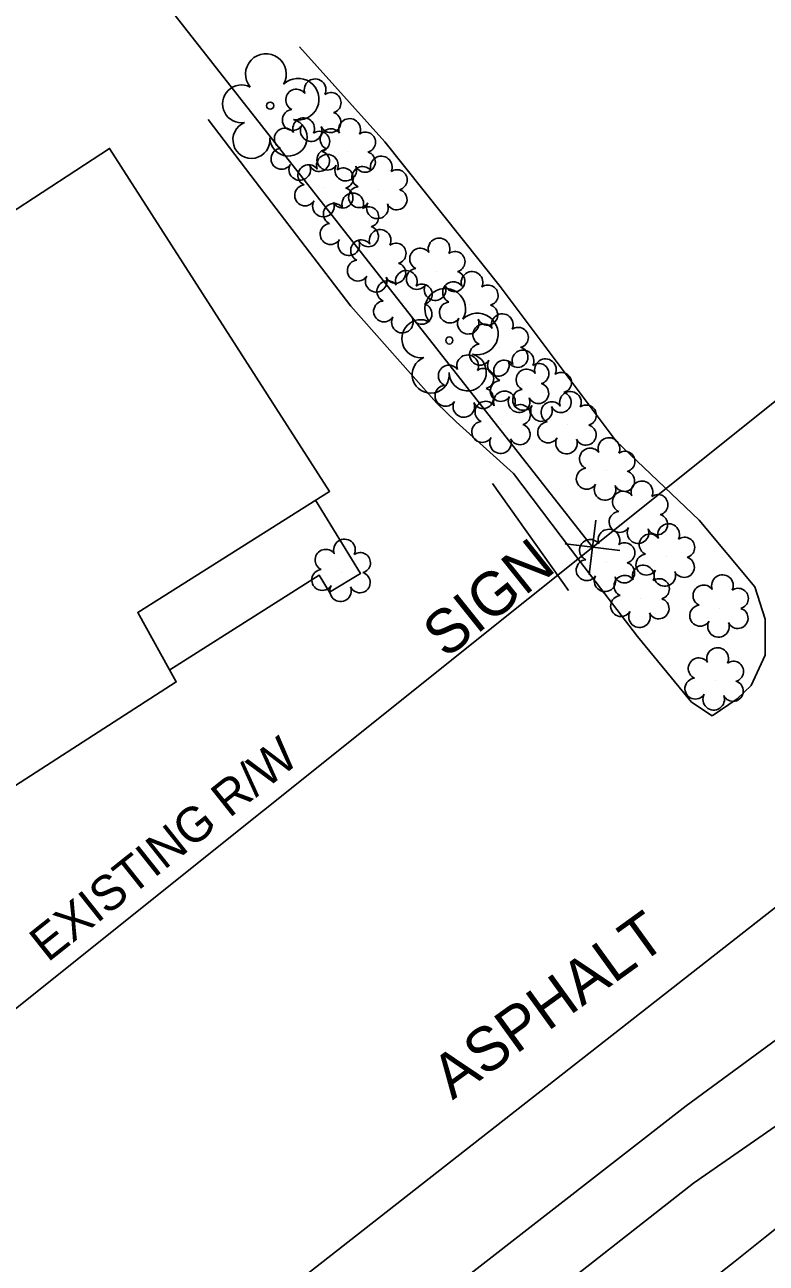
# Model space of a CAD drawing. Extents: x 472260 to 482161, y 489063 to 507124.
# Drawn here: x 473829.2 to 473896.9, y 506480.6 to 506593.6 of the extents above; entities that cross this region are included whole.
import ezdxf

# ---------------------------------------------------------------- set-up
doc = ezdxf.new("R2010")
doc.units = 0
for name, color, linetype in [('Exist Roads Change in Surface', 7, 'Continuous'), ('Exist Roads EOP Other Cogo Point CELL', 7, 'Continuous'), ('Exist Structure Minor Drop Inlet Cogo Elevation', 7, 'Continuous'), ('Exist Structure Minor Drop Inlet Cogo Number', 7, 'Continuous'), ('Exist Structure Minor Pipes CMP 15 Inch Cogo Point CELL', 7, 'Continuous'), ('Exist Structure Minor Pipes CMP 66 Inch Cogo Point CELL', 7, 'Continuous'), ('Exist Utilities Water Meter CELL', 7, 'Continuous'), ('Prop Drainage Structure Drop Inlet Grate 2 Wide Slots and Flat Grates 840 20 Label', 7, 'Continuous'), ('Prop Drainage Structure Pipe CSP 60in Label', 7, 'Continuous'), ('Prop Drainage Structure Pipe Plug CELL', 7, 'Continuous'), ('Prop Drainage Structure Pipe RCP 42in Class III', 7, 'Continuous'), ('Prop Drainage Structure Pipe Stub Out CELL', 7, 'Continuous'), ('Prop Earthen Structure Ditch Flow Line', 7, 'Continuous'), ('Prop Erosion Rip Rap Pad at Outlet CELL', 7, 'Continuous'), ('Prop SS Fill Line', 7, 'Continuous')]:
    doc.layers.add(name, color=color, linetype=linetype)

msp = doc.modelspace()

# ---------------------------------------------------------------- linework, layer by layer
at = {"layer": 'Exist Roads EOP Other Cogo Point CELL'}
msp.add_line((473881.05, 506545.94), (473881.05, 506545.94), dxfattribs=at)
msp.add_lwpolyline([(473883.53, 506545.64), (473878.57, 506546.24), (473881.05, 506545.94), (473880.75, 506543.46), (473881.35, 506548.42)], dxfattribs=at)
at = {"layer": 'Exist Structure Minor Drop Inlet Cogo Elevation'}
msp.add_line((473597.61, 506319.33), (474009.74, 506648.83), dxfattribs=at)
at = {"layer": 'Exist Structure Minor Drop Inlet Cogo Number'}
msp.add_line((473771.3, 506685.78), (473881.05, 506545.94), dxfattribs=at)
at = {"layer": 'Exist Structure Minor Pipes CMP 66 Inch Cogo Point CELL'}
msp.add_lwpolyline([(473291.57, 506003.48), (473299.28, 506009.56), (473329.68, 506034.13), (473363.16, 506059.9), (473410.95, 506096.23), (473447.52, 506126.09), (473473.05, 506148.4), (473498.67, 506169.29), (473538.04, 506201.18), (473561.81, 506220.61), (473582.01, 506239.17), (473604.08, 506258.77), (473627.35, 506278.12), (473653.09, 506297.75), (473686.55, 506324.8), (473716.52, 506349.38), (473754.2, 506376.82), (473799.8, 506413.99), (473836.58, 506444.93), (473862.47, 506466.1), (473890.26, 506487.89), (473919.28, 506508.04), (473949.91, 506529.66), (473970.1, 506544.24)], dxfattribs=at)
at = {"layer": 'Exist Utilities Water Meter CELL'}
msp.add_line((473765.11, 506409.23), (474081.79, 506657.22), dxfattribs=at)
at = {"layer": 'Prop Drainage Structure Drop Inlet Grate 2 Wide Slots and Flat Grates 840 20 Label'}
for p, q in [((473851.63, 506586.24), (473851.63, 506586.24)), ((473867.98, 506564.81), (473867.98, 506564.81))]:
    msp.add_line(p, q, dxfattribs=at)
for centre in [(473851.63, 506586.24), (473867.98, 506564.81)]:
    msp.add_circle(centre, 0.326, dxfattribs=at)
for centre, radius, start, end in [((473851.24, 506589.12), 1.86, 330.1651, 219.7134), ((473854.18, 506586.83), 1.9, 257.1011, 134.1999), ((473849.02, 506586.4), 1.73, 62.6636, 279.3457), ((473853.3, 506583.34), 1.7, 181.2822, 74.56), ((473849.92, 506583.12), 1.69, 111.5671, 6.231), ((473867.6, 506567.69), 1.86, 330.1651, 219.7134), ((473870.53, 506565.4), 1.9, 257.1011, 134.1999), ((473865.37, 506564.97), 1.73, 62.6636, 279.3457), ((473869.65, 506561.91), 1.7, 181.2822, 74.56), ((473866.28, 506561.69), 1.69, 111.5671, 6.231)]:
    msp.add_arc(centre, radius, start, end, dxfattribs=at)
at = {"layer": 'Prop Drainage Structure Pipe CSP 60in Label'}
msp.add_lwpolyline([(473678.43, 506334.01), (473709.42, 506358.76), (473746.11, 506386.1), (473792.98, 506423.04), (473830.53, 506451.43), (473856.24, 506469.01), (473889.58, 506494.95), (473908.47, 506508.83), (473934.61, 506529.84), (473967.71, 506557.31)], dxfattribs=at)
at = {"layer": 'Prop Drainage Structure Pipe Plug CELL'}
msp.add_line((473871.93, 506551.77), (473878.84, 506541.98), dxfattribs=at)
at = {"layer": 'Prop Drainage Structure Pipe Stub Out CELL'}
msp.add_lwpolyline([(473891.22, 506478.55), (473894.06, 506480.79), (473896.8, 506482.97), (473899.44, 506485.08)], dxfattribs=at)
at = {"layer": 'Prop Earthen Structure Ditch Flow Line'}
for points in [[(473854.31, 506591.62), (473862.1, 506582.94), (473872.62, 506569.75), (473883.21, 506555.63), (473890.77, 506548.42), (473895.85, 506542.31), (473896.8, 506539.36), (473896.81, 506536.1), (473895.51, 506533.32), (473894.23, 506532.11), (473891.95, 506530.55)], [(473849.86, 506579.86), (473845.98, 506584.98)], [(473849.86, 506579.86), (473858.98, 506567.94), (473866.81, 506559.13), (473868.6, 506557.38), (473873.82, 506552.67), (473879.9, 506544.67), (473885.16, 506537.78), (473890.07, 506531.81), (473891.95, 506530.55)], [(473855.77, 506550.23), (473859.86, 506543.54), (473857.03, 506541.84), (473856.1, 506543.38), (473842.46, 506534.74)]]:
    msp.add_lwpolyline(points, dxfattribs=at)
at = {"layer": 'Prop Erosion Rip Rap Pad at Outlet CELL'}
for p, q in [((473855.5, 506585.65), (473855.5, 506585.65)), ((473854.46, 506582.1), (473854.46, 506582.1)), ((473858.65, 506582.03), (473858.65, 506582.03)), ((473856.62, 506578.76), (473856.62, 506578.76)), ((473861.54, 506578.6), (473861.54, 506578.6)), ((473858.94, 506575.23), (473858.94, 506575.23)), ((473861.43, 506571.89), (473861.43, 506571.89)), ((473866.81, 506571.13), (473866.81, 506571.13)), ((473863.82, 506568.16), (473863.82, 506568.16)), ((473869.83, 506568.07), (473869.83, 506568.07)), ((473872.58, 506564.21), (473872.58, 506564.21)), ((473869.43, 506560.46), (473869.43, 506560.46)), ((473874.47, 506560.91), (473874.47, 506560.91)), ((473876.52, 506560.1), (473876.52, 506560.1)), ((473872.78, 506557.16), (473872.78, 506557.16)), ((473878.8, 506557.12), (473878.8, 506557.12)), ((473882.32, 506552.9), (473882.32, 506552.9)), ((473885.32, 506548.95), (473885.32, 506548.95)), ((473882.31, 506544.55), (473882.31, 506544.55)), ((473887.77, 506545.05), (473887.77, 506545.05)), ((473858.18, 506543.65), (473858.18, 506543.65)), ((473885.45, 506541.27), (473885.45, 506541.27)), ((473892.67, 506540.39), (473892.67, 506540.39)), ((473892.23, 506533.74), (473892.23, 506533.74))]:
    msp.add_line(p, q, dxfattribs=at)
for centre, radius, start, end in [((473855.73, 506587.69), 0.99, 334.8391, 200.4717), ((473854.02, 506586.77), 0.968, 35.8908, 245.4216), ((473857.17, 506586.51), 0.929, 284.4567, 126.0861), ((473853.7, 506584.94), 0.955, 95.1099, 327.9534), ((473854.69, 506584.14), 0.99, 334.8391, 200.4717), ((473857.14, 506584.72), 0.937, 204.9913, 73.4601), ((473858.88, 506584.07), 0.99, 334.8391, 200.4717), ((473852.98, 506583.22), 0.968, 35.8908, 245.4216), ((473855.37, 506583.96), 0.984, 151.2797, 21.387), ((473856.13, 506582.97), 0.929, 284.4567, 126.0861), ((473857.17, 506583.16), 0.968, 35.8908, 245.4216), ((473860.32, 506582.9), 0.929, 284.4567, 126.0861), ((473852.66, 506581.39), 0.955, 95.1099, 327.9534), ((473856.1, 506581.17), 0.937, 204.9913, 73.4601), ((473856.85, 506580.8), 0.99, 334.8391, 200.4717), ((473856.85, 506581.32), 0.955, 95.1099, 327.9534), ((473860.29, 506581.1), 0.937, 204.9913, 73.4601), ((473861.77, 506580.64), 0.99, 334.8391, 200.4717), ((473854.33, 506580.41), 0.984, 151.2797, 21.387), ((473855.13, 506579.88), 0.968, 35.8908, 245.4216), ((473858.52, 506580.35), 0.984, 151.2797, 21.387), ((473858.29, 506579.63), 0.929, 284.4567, 126.0861), ((473860.06, 506579.72), 0.968, 35.8908, 245.4216), ((473863.21, 506579.47), 0.929, 284.4567, 126.0861), ((473854.82, 506578.05), 0.955, 95.1099, 327.9534), ((473858.25, 506577.83), 0.937, 204.9913, 73.4601), ((473859.17, 506577.27), 0.99, 334.8391, 200.4717), ((473859.74, 506577.89), 0.955, 95.1099, 327.9534), ((473863.18, 506577.67), 0.937, 204.9913, 73.4601), ((473856.49, 506577.07), 0.984, 151.2797, 21.387), ((473857.45, 506576.35), 0.968, 35.8908, 245.4216), ((473860.61, 506576.09), 0.929, 284.4567, 126.0861), ((473861.41, 506576.91), 0.984, 151.2797, 21.387), ((473857.14, 506574.52), 0.955, 95.1099, 327.9534), ((473860.57, 506574.3), 0.937, 204.9913, 73.4601), ((473861.66, 506573.94), 0.99, 334.8391, 200.4717), ((473858.81, 506573.54), 0.984, 151.2797, 21.387), ((473859.94, 506573.02), 0.968, 35.8908, 245.4216), ((473863.1, 506572.76), 0.929, 284.4567, 126.0861), ((473867.04, 506573.17), 0.99, 334.8391, 200.4717), ((473865.33, 506572.26), 0.968, 35.8908, 245.4216), ((473868.48, 506572), 0.929, 284.4567, 126.0861), ((473859.63, 506571.19), 0.955, 95.1099, 327.9534), ((473863.06, 506570.97), 0.937, 204.9913, 73.4601), ((473865.01, 506570.43), 0.955, 95.1099, 327.9534), ((473861.3, 506570.21), 0.984, 151.2797, 21.387), ((473862.34, 506569.29), 0.968, 35.8908, 245.4216), ((473864.05, 506570.2), 0.99, 334.8391, 200.4717), ((473868.34, 506569.2), 0.968, 35.8908, 245.4216), ((473868.45, 506570.2), 0.937, 204.9913, 73.4601), ((473870.05, 506570.11), 0.99, 334.8391, 200.4717), ((473865.49, 506569.03), 0.929, 284.4567, 126.0861), ((473866.68, 506569.45), 0.984, 151.2797, 21.387), ((473871.5, 506568.94), 0.929, 284.4567, 126.0861), ((473862.02, 506567.46), 0.955, 95.1099, 327.9534), ((473865.46, 506567.23), 0.937, 204.9913, 73.4601), ((473868.03, 506567.36), 0.955, 95.1099, 327.9534), ((473871.46, 506567.14), 0.937, 204.9913, 73.4601), ((473863.69, 506566.48), 0.984, 151.2797, 21.387), ((473869.7, 506566.38), 0.984, 151.2797, 21.387), ((473872.81, 506566.25), 0.99, 334.8391, 200.4717), ((473871.1, 506565.34), 0.968, 35.8908, 245.4216), ((473874.26, 506565.08), 0.929, 284.4567, 126.0861), ((473869.65, 506562.5), 0.99, 334.8391, 200.4717), ((473870.78, 506563.51), 0.955, 95.1099, 327.9534), ((473874.22, 506563.29), 0.937, 204.9913, 73.4601), ((473874.7, 506562.95), 0.99, 334.8391, 200.4717), ((473867.94, 506561.59), 0.968, 35.8908, 245.4216), ((473871.1, 506561.33), 0.929, 284.4567, 126.0861), ((473872.45, 506562.53), 0.984, 151.2797, 21.387), ((473872.99, 506562.04), 0.968, 35.8908, 245.4216), ((473876.14, 506561.78), 0.929, 284.4567, 126.0861), ((473876.75, 506562.14), 0.99, 334.8391, 200.4717), ((473872.67, 506560.21), 0.955, 95.1099, 327.9534), ((473875.04, 506561.22), 0.968, 35.8908, 245.4216), ((473878.2, 506560.97), 0.929, 284.4567, 126.0861), ((473867.63, 506559.76), 0.955, 95.1099, 327.9534), ((473871.06, 506559.53), 0.937, 204.9913, 73.4601), ((473873.01, 506559.2), 0.99, 334.8391, 200.4717), ((473874.72, 506559.39), 0.955, 95.1099, 327.9534), ((473876.11, 506559.98), 0.937, 204.9913, 73.4601), ((473878.16, 506559.17), 0.937, 204.9913, 73.4601), ((473879.03, 506559.16), 0.99, 334.8391, 200.4717), ((473869.3, 506558.78), 0.984, 151.2797, 21.387), ((473871.29, 506558.29), 0.968, 35.8908, 245.4216), ((473874.34, 506559.23), 0.984, 151.2797, 21.387), ((473874.45, 506558.03), 0.929, 284.4567, 126.0861), ((473876.39, 506558.41), 0.984, 151.2797, 21.387), ((473877.32, 506558.25), 0.968, 35.8908, 245.4216), ((473880.47, 506557.99), 0.929, 284.4567, 126.0861), ((473870.98, 506556.46), 0.955, 95.1099, 327.9534), ((473874.41, 506556.23), 0.937, 204.9913, 73.4601), ((473877, 506556.42), 0.955, 95.1099, 327.9534), ((473880.44, 506556.19), 0.937, 204.9913, 73.4601), ((473872.65, 506555.48), 0.984, 151.2797, 21.387), ((473878.67, 506555.44), 0.984, 151.2797, 21.387), ((473882.54, 506554.94), 0.99, 334.8391, 200.4717), ((473880.83, 506554.02), 0.968, 35.8908, 245.4216), ((473883.99, 506553.77), 0.929, 284.4567, 126.0861), ((473880.52, 506552.19), 0.955, 95.1099, 327.9534), ((473883.95, 506551.97), 0.937, 204.9913, 73.4601), ((473882.19, 506551.21), 0.984, 151.2797, 21.387), ((473883.84, 506550.08), 0.968, 35.8908, 245.4216), ((473885.55, 506550.99), 0.99, 334.8391, 200.4717), ((473887, 506549.82), 0.929, 284.4567, 126.0861), ((473883.52, 506548.25), 0.955, 95.1099, 327.9534), ((473886.96, 506548.02), 0.937, 204.9913, 73.4601), ((473882.54, 506546.59), 0.99, 334.8391, 200.4717), ((473885.2, 506547.27), 0.984, 151.2797, 21.387), ((473887.99, 506547.09), 0.99, 334.8391, 200.4717), ((473858.41, 506545.69), 0.99, 334.8391, 200.4717), ((473880.83, 506545.68), 0.968, 35.8908, 245.4216), ((473886.28, 506546.18), 0.968, 35.8908, 245.4216), ((473889.44, 506545.92), 0.929, 284.4567, 126.0861), ((473856.7, 506544.78), 0.968, 35.8908, 245.4216), ((473859.85, 506544.52), 0.929, 284.4567, 126.0861), ((473883.98, 506545.42), 0.929, 284.4567, 126.0861), ((473885.96, 506544.35), 0.955, 95.1099, 327.9534), ((473880.51, 506543.85), 0.955, 95.1099, 327.9534), ((473883.95, 506543.62), 0.937, 204.9913, 73.4601), ((473885.68, 506543.31), 0.99, 334.8391, 200.4717), ((473889.4, 506544.12), 0.937, 204.9913, 73.4601), ((473856.38, 506542.95), 0.955, 95.1099, 327.9534), ((473859.82, 506542.72), 0.937, 204.9913, 73.4601), ((473882.18, 506542.87), 0.984, 151.2797, 21.387), ((473883.97, 506542.4), 0.968, 35.8908, 245.4216), ((473887.13, 506542.14), 0.929, 284.4567, 126.0861), ((473887.64, 506543.37), 0.984, 151.2797, 21.387), ((473892.9, 506542.43), 0.99, 334.8391, 200.4717), ((473858.05, 506541.97), 0.984, 151.2797, 21.387), ((473891.18, 506541.52), 0.968, 35.8908, 245.4216), ((473894.34, 506541.26), 0.929, 284.4567, 126.0861), ((473883.65, 506540.57), 0.955, 95.1099, 327.9534), ((473887.09, 506540.34), 0.937, 204.9913, 73.4601), ((473885.33, 506539.59), 0.984, 151.2797, 21.387), ((473890.87, 506539.69), 0.955, 95.1099, 327.9534), ((473894.3, 506539.46), 0.937, 204.9913, 73.4601), ((473892.54, 506538.71), 0.984, 151.2797, 21.387), ((473892.46, 506535.78), 0.99, 334.8391, 200.4717), ((473890.75, 506534.87), 0.968, 35.8908, 245.4216), ((473893.9, 506534.61), 0.929, 284.4567, 126.0861), ((473890.43, 506533.03), 0.955, 95.1099, 327.9534), ((473893.87, 506532.81), 0.937, 204.9913, 73.4601), ((473892.1, 506532.06), 0.984, 151.2797, 21.387)]:
    msp.add_arc(centre, radius, start, end, dxfattribs=at)
at = {"layer": 'Prop SS Fill Line'}
msp.add_lwpolyline([(473783.69, 506631.01), (473801.98, 506601.95), (473800.06, 506600.86), (473821.59, 506572.28), (473836.97, 506582.34), (473857.05, 506551.04), (473839.54, 506539.99), (473843.06, 506533.64), (473820.29, 506518.99), (473816.51, 506525.26), (473798.95, 506514.18), (473778.94, 506545.01), (473781.98, 506546.69), (473760.5, 506579.94), (473762.35, 506580.91), (473744.51, 506605.68)], close=True, dxfattribs=at)

# ---------------------------------------------------------------- texts
at = {"layer": 'Exist Roads Change in Surface'}
msp.add_text('ASPHALT', height=4, rotation=35.8453, dxfattribs=at).set_placement((473868.27, 506495.44))
at = {"layer": 'Exist Structure Minor Pipes CMP 15 Inch Cogo Point CELL'}
msp.add_text('EXISTING R/W', height=3.2, rotation=38.4983, dxfattribs=at).set_placement((473831.34, 506508))
at = {"layer": 'Prop Drainage Structure Pipe RCP 42in Class III'}
msp.add_text('SIGN', height=4, rotation=38.7, dxfattribs=at).set_placement((473867.66, 506535.69))

doc.saveas('drawing.dxf')
